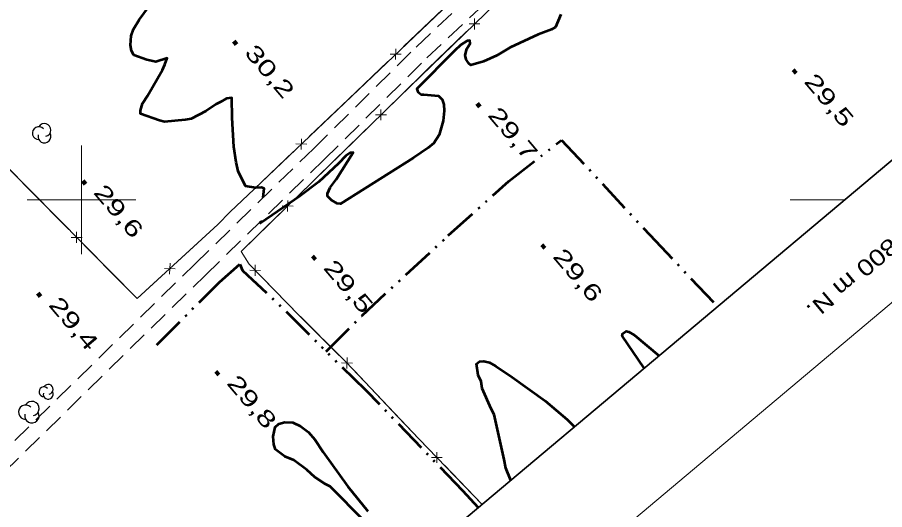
# Model space of a CAD drawing. Extents: x 386081 to 389416, y 5130568 to 5134082.
# Drawn here: x 388588.2 to 388747.8, y 5131743 to 5131833.5 of the extents above; entities that cross this region are included whole.
import ezdxf
from ezdxf.enums import TextEntityAlignment as Align

# ---------------------------------------------------------------- set-up
doc = ezdxf.new("R2010")
doc.units = 0
doc.header["$LTSCALE"] = 1.2
doc.linetypes.add('DASH_DOUBLE_DOT', pattern=[9.2, 5, -1.2, 0.3, -1.2, 0.3, -1.2])
doc.linetypes.add('MEDIUM_DASHED', pattern=[4.5, 3, -1.5])
for name, color, linetype, lineweight in [('1', 7, 'Continuous', 53), ('19', 7, 'Continuous', 13), ('3', 7, 'Continuous', 140), ('37', 7, 'Continuous', 13), ('4', 7, 'DASH_DOUBLE_DOT', 53), ('44', 7, 'Continuous', 25), ('60', 7, 'Continuous', 13), ('61', 7, 'Continuous', 13)]:
    doc.layers.add(name, color=color, linetype=linetype, lineweight=lineweight)

msp = doc.modelspace()

# ---------------------------------------------------------------- linework, layer by layer
at = {"layer": '1'}
for points in [[(388633.45, 5131800.4), (388633.6, 5131802.09), (388633.11, 5131802.28), (388632.11, 5131802.19), (388630.21, 5131802.48), (388628.84, 5131805.28), (388628.44, 5131806.9), (388628.06, 5131809.74), (388627.74, 5131815.09), (388627.66, 5131818.76), (388626.67, 5131818.62), (388625.63, 5131818), (388624.76, 5131817.59), (388622.86, 5131816.29), (388620.16, 5131814.9), (388619.06, 5131814.69), (388615.24, 5131814.32), (388614.32, 5131814.55), (388610.88, 5131815.83), (388610.82, 5131816.41), (388611.22, 5131817.72), (388612.16, 5131819.13), (388614.88, 5131823.92), (388615.33, 5131824.86), (388615.76, 5131826.04), (388613.7, 5131825.38), (388611.99, 5131825.73), (388609.65, 5131826.59), (388609.21, 5131827.38), (388609, 5131828.43), (388609.13, 5131830.17), (388609.57, 5131831.37), (388610.59, 5131833.12), (388612.3, 5131835.45)], [(388688.26, 5131834.05), (388687.25, 5131831.74), (388686.51, 5131831.34), (388684.07, 5131830.4), (388678.9, 5131828), (388676.44, 5131826.51), (388674.01, 5131825.45), (388671.69, 5131824.78), (388671.27, 5131825.05), (388670.78, 5131825.8), (388670.65, 5131826.61), (388670.92, 5131827.73), (388671.55, 5131828.72), (388671.47, 5131829.32), (388670.98, 5131829.2), (388669.85, 5131828.48), (388668.68, 5131827.38), (388661.74, 5131820.43), (388661.88, 5131819.86), (388662.54, 5131819.36), (388663.01, 5131819.38), (388665.72, 5131819.13), (388666.38, 5131818.46), (388666.72, 5131817.5), (388666.78, 5131816.34), (388666.56, 5131814.54), (388665.82, 5131811.97), (388664.85, 5131810.38), (388663.83, 5131809.53), (388661.08, 5131807.71), (388647.64, 5131799.23), (388647.06, 5131799.34), (388645.99, 5131799.92), (388645.28, 5131800.66), (388645.26, 5131801.18), (388645.78, 5131802.26), (388646.86, 5131803.74), (388649.98, 5131808.71), (388649.44, 5131808.63), (388648.68, 5131808.09), (388647.33, 5131806.69), (388643.65, 5131803.32), (388640.2, 5131800.68), (388632.94, 5131795.67), (388632.92, 5131795.98)], [(388703.58, 5131769.01), (388699.52, 5131774.98), (388699.65, 5131775.43), (388700.26, 5131775.82), (388700.76, 5131775.73), (388701.77, 5131775.12), (388706.32, 5131771.3)], [(388679.03, 5131748.38), (388678.12, 5131750.62), (388677.82, 5131752.22), (388675.94, 5131760.51), (388675.39, 5131761.55), (388673.76, 5131765.26), (388673.56, 5131766.55), (388673.03, 5131767.73), (388672.68, 5131769.83), (388673.24, 5131770.23), (388674.06, 5131770.33), (388675.1, 5131770.05), (388676.27, 5131769.41), (388679.3, 5131767.4), (388685.33, 5131763), (388689.37, 5131759.57), (388690.74, 5131758.23)], [(388652.07, 5131740.88), (388645.78, 5131747.26), (388644.89, 5131747.71), (388642.96, 5131748.99), (388641.45, 5131750.36), (388639.07, 5131752.08), (388637.4, 5131752.8), (388635.71, 5131754.04), (388635.38, 5131755), (388635.26, 5131756.47), (388635.65, 5131758.17), (388636.33, 5131758.78), (388637.44, 5131759.09), (388638.88, 5131759.01), (388640.32, 5131758.34), (388641.77, 5131757.25), (388642.97, 5131755.88), (388644.48, 5131753.58), (388649.02, 5131747.26), (388652.72, 5131742.72)]]:
    msp.add_lwpolyline(points, dxfattribs=at)
at = {"layer": '19', "linetype": 'MEDIUM_DASHED'}
for points in [[(388252.68, 5131430.25), (388278.55, 5131454.69), (388293.31, 5131469.55), (388320.68, 5131497.53), (388341.35, 5131518.12), (388360.77, 5131537.04), (388380.1, 5131555.67), (388403.27, 5131578.3), (388455.49, 5131628.78), (388492.58, 5131664.22), (388519.73, 5131690.42), (388546.92, 5131716.26), (388576.13, 5131744.42), (388620.84, 5131788.16), (388642.73, 5131809.41), (388661.6, 5131828.09), (388684.76, 5131849.73), (388703.32, 5131867.8), (388787.8, 5131949.19)], [(388254.63, 5131428.24), (388280.5, 5131452.69), (388295.31, 5131467.59), (388322.67, 5131495.55), (388343.31, 5131516.12), (388362.72, 5131535.03), (388382.05, 5131553.66), (388405.23, 5131576.29), (388457.43, 5131626.76), (388494.52, 5131662.2), (388521.66, 5131688.4), (388548.86, 5131714.23), (388578.08, 5131742.41), (388622.8, 5131786.15), (388644.69, 5131807.41), (388663.54, 5131826.08), (388686.7, 5131847.7), (388705.27, 5131865.79), (388789.75, 5131947.18)]]:
    msp.add_lwpolyline(points, dxfattribs=at)
at = {"layer": '3'}
for p, q in [((388628.01, 5131829.19), (388628.52, 5131828.58)), ((388731.02, 5131823.9), (388731.53, 5131823.29)), ((388672.8, 5131817.73), (388673.31, 5131817.12)), ((388600.22, 5131803.49), (388600.73, 5131802.88)), ((388684.76, 5131791.72), (388685.27, 5131791.11)), ((388642.53, 5131789.63), (388643.04, 5131789.02)), ((388591.95, 5131782.82), (388592.46, 5131782.21)), ((388624.74, 5131768.43), (388625.25, 5131767.82))]:
    msp.add_line(p, q, dxfattribs=at)
at = {"layer": '37'}
for p, q in [((388659.29, 5131828.16), (388666.53, 5131835.05)), ((388672.32, 5131831.34), (388672.35, 5131833.35)), ((388673.33, 5131832.33), (388671.33, 5131832.36)), ((388663.71, 5131823.99), (388670.89, 5131830.95)), ((388658.84, 5131826.75), (388656.84, 5131826.8)), ((388657.81, 5131825.78), (388657.86, 5131827.78)), ((388649.14, 5131818.51), (388656.39, 5131825.4)), ((388641.9, 5131811.61), (388649.14, 5131818.51)), ((388656.11, 5131815.62), (388654.11, 5131815.64)), ((388655.1, 5131814.63), (388655.12, 5131816.63)), ((388646.53, 5131807.24), (388653.68, 5131814.23)), ((388640.43, 5131809.23), (388640.48, 5131811.23)), ((388641.45, 5131810.21), (388639.45, 5131810.26)), ((388590.65, 5131801.6), (388583.61, 5131808.71)), ((388631.76, 5131801.96), (388639, 5131808.85)), ((388639.38, 5131800.25), (388646.53, 5131807.24)), ((388597.68, 5131794.5), (388590.65, 5131801.6)), ((388637.94, 5131797.85), (388637.96, 5131799.85)), ((388638.95, 5131798.84), (388636.95, 5131798.86)), ((388629.37, 5131790.46), (388636.52, 5131797.45)), ((388625.09, 5131795.45), (388617.72, 5131788.69)), ((388600.09, 5131793.07), (388598.09, 5131793.08)), ((388599.09, 5131794.08), (388599.08, 5131792.07)), ((388607.53, 5131784.55), (388600.5, 5131791.65)), ((388630.62, 5131788.5), (388629.37, 5131790.46)), ((388616.29, 5131788.34), (388616.2, 5131786.34)), ((388615.25, 5131787.38), (388617.25, 5131787.3)), ((388632.96, 5131787.01), (388630.96, 5131787.03)), ((388631.97, 5131788.02), (388631.95, 5131786.02)), ((388647.43, 5131771.38), (388640.35, 5131778.44)), ((388648.87, 5131770.97), (388648.82, 5131768.96)), ((388649.85, 5131769.94), (388647.85, 5131769.99)), ((388657.12, 5131761.27), (388650.23, 5131768.52)), ((388665.43, 5131753.6), (388665.39, 5131751.6)), ((388666.41, 5131752.58), (388664.41, 5131752.62)), ((388673.73, 5131743.95), (388666.8, 5131751.16))]:
    msp.add_line(p, q, dxfattribs=at)
for points in [[(388629.37, 5131790.46), (388658.44, 5131818.88), (388694.31, 5131853.65), (388725.97, 5131883.87), (388794.38, 5131949.62), (388818.35, 5131973.24), (388832.72, 5131986.78), (388860.11, 5132013.32), (388894.33, 5132046.92), (388909.61, 5132061.8), (388920.73, 5132072.18), (388927.36, 5132077.58), (388931.52, 5132079.34), (388944.36, 5132065.63), (388962.9, 5132046.61), (388980.53, 5132028.18), (388994.45, 5132013.33)], [(388631.76, 5131801.96), (388694.62, 5131861.79), (388753.29, 5131918.88), (388797.98, 5131961.7), (388839.32, 5132002.36), (388871.07, 5132032.96)], [(388625.09, 5131795.45), (388610.23, 5131781.82), (388570.94, 5131821.51), (388570.95, 5131821.8), (388574.37, 5131825.71), (388587.61, 5131837.99), (388607.51, 5131857.3), (388628.3, 5131877.15), (388658.64, 5131905.79), (388671.61, 5131918.67)], [(388656.54, 5131817.02), (388658.44, 5131818.88), (388663.71, 5131823.99)], [(388625.09, 5131795.45), (388627.37, 5131797.75), (388631.76, 5131801.96)], [(388625.09, 5131795.45), (388627.37, 5131797.75), (388631.76, 5131801.96)], [(388673.73, 5131743.95), (388662.11, 5131756.03), (388648.69, 5131770.13), (388640.06, 5131778.73), (388630.83, 5131788.17), (388629.37, 5131790.46)], [(388614.77, 5131785.99), (388610.23, 5131781.82), (388607.53, 5131784.55)], [(388640.35, 5131778.44), (388640.06, 5131778.73), (388633.36, 5131785.59)], [(388664.02, 5131754.04), (388662.11, 5131756.03), (388657.12, 5131761.27)]]:
    msp.add_lwpolyline(points, dxfattribs=at)
at = {"layer": '4'}
for points in [[(388613.85, 5131773.3), (388625.37, 5131784.86), (388629.14, 5131788.17), (388629.65, 5131787.01), (388637.66, 5131779.46), (388645.04, 5131772.09), (388651.58, 5131778.68), (388667.5, 5131793.41), (388678.65, 5131803.44), (388688.36, 5131810.99), (388704.62, 5131793.54), (388717.06, 5131780.34)], [(388673.05, 5131743.37), (388670.22, 5131746.45), (388652.35, 5131764.97), (388645.04, 5131772.09)]]:
    msp.add_lwpolyline(points, dxfattribs=at)
at = {"layer": '44'}
for centre, radius, start, end in [((388593.166, 5131812.841), 1.187, 282.26917, 149.72626), ((388592.145, 5131812.247), 1.187, 44.11537, 269.80396), ((388593.166, 5131811.653), 1.187, 166.93686, 29.62122), ((388593.857, 5131765.142), 0.902, 282.26917, 149.72626), ((388593.081, 5131764.69), 0.902, 44.11537, 269.80396), ((388593.857, 5131764.239), 0.902, 166.93686, 29.62122), ((388590.853, 5131761.602), 1.324, 282.26917, 149.72626), ((388589.714, 5131760.94), 1.324, 44.11537, 269.80396), ((388590.853, 5131760.278), 1.324, 166.93686, 29.62122)]:
    msp.add_arc(centre, radius, start, end, dxfattribs=at)
at = {"layer": '60', "lineweight": 35}
msp.add_lwpolyline([(386109.63, 5132985.69), (387380.72, 5134053.36), (389052.99, 5132062.51), (387781.9, 5130994.83)], close=True, dxfattribs=at)
at = {"layer": '60'}
msp.add_lwpolyline([(389387.44, 5131664.33), (388116.36, 5130596.66), (387794.77, 5130979.51), (389065.85, 5132047.19)], close=True, dxfattribs=at)
at = {"layer": '61'}
for p, q in [((388600, 5131790), (388600, 5131810)), ((388590, 5131800), (388610, 5131800)), ((388740.47, 5131800), (388730.47, 5131800))]:
    msp.add_line(p, q, dxfattribs=at)

# ---------------------------------------------------------------- texts
at = {"layer": '3', "width": 1.45}
for s, p in [('30,2   ', (388629.84, 5131826.97)), ('29,5   ', (388732.85, 5131821.68)), ('29,7   ', (388674.63, 5131815.51)), ('29,6   ', (388602.05, 5131801.27)), ('29,6   ', (388686.59, 5131789.5)), ('29,5   ', (388644.36, 5131787.41)), ('29,4   ', (388593.78, 5131780.6)), ('29,8   ', (388626.57, 5131766.21))]:
    msp.add_text(s, height=3, rotation=310.294, dxfattribs=at).set_placement(p)
at = {"layer": '61', "width": 1.25}
msp.add_text('5 131 800 m N.', height=3, rotation=220.03, dxfattribs=at).set_placement((388746.26, 5131791.154), align=Align.CENTER)

doc.saveas('drawing.dxf')
